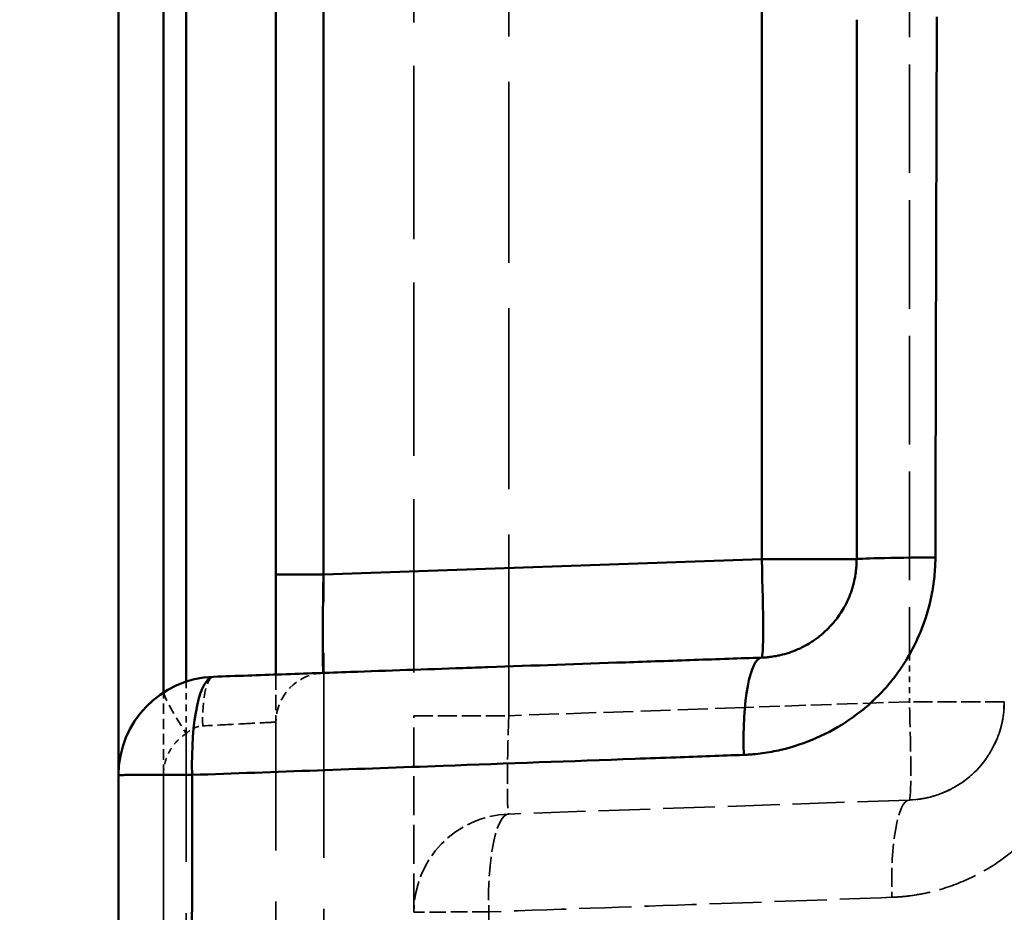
# Model space of a CAD drawing. Header units: millimetres. Extents: x 3278 to 6066, y 2420 to 4375.
# Tile 628 of 656: x 5336 to 5356, y 4158 to 4176. Entities that reach past the tile are written whole.
import ezdxf

# ---------------------------------------------------------------- set-up
doc = ezdxf.new("R2010")
doc.units = ezdxf.units.MM
doc.linetypes.add('DASHED', pattern=[0.2067, 0.1654, -0.0413])
for name, color, linetype, lineweight in [('AM_5', 3, 'Continuous', 25), ('Sichtbare Kanten(DIN)', 7, 'Continuous', 50), ('Sichtbare tangentiale Kanten(DIN)', 7, 'Continuous', 50), ('Verdeckte Kanten(DIN)', 7, 'DASHED', 35), ('Verdeckte tangentiale Kanten(DIN)', 7, 'DASHED', 35)]:
    doc.layers.add(name, color=color, linetype=linetype, lineweight=lineweight)
doc.styles.get("Standard").update_dxf_attribs({"font": 'ISOCP.SHX'})
doc.dimstyles.new('Standard$0', dxfattribs={"dimtxt": 0.18, "dimasz": 0.18, "dimexe": 0.18, "dimexo": 0.0625, "dimgap": 0.09, "dimtad": 0, "dimtih": 1, "dimtoh": 1, "dimdec": 4, "dimzin": 0, "dimdsep": 46, "dimtxsty": 'STANDARD', "dimcen": 0.09, "dimadec": 0, "dimazin": 0, "dimtfac": 1, "dimtdec": 4, "dimtofl": 0, "dimtmove": 0, "dimatfit": 3, "dimfxl": 1, "dimtolj": 1, "dimtzin": 0, "dimarcsym": 0})

# ---------------------------------------------------------------- blocks, each defined once
blk = doc.blocks.new('*D33')
at = {"layer": 'AM_5', "color": 0, "lineweight": -2, "transparency": 16777216}
for p, q in [((5338.341, 4235.228), (5308.192, 4235.228)), ((5308.372, 4233.428), (5308.372, 3736.745)), ((5308.372, 3212.967), (5308.372, 3709.65)), ((5338.341, 3211.167), (5308.192, 3211.167))]:
    blk.add_line(p, q, dxfattribs=at)
at = {"layer": 'AM_5', "color": 0, "transparency": 16777216}
for points in [[(5308.072, 4233.428), (5308.672, 4233.428), (5308.372, 4235.228)], [(5308.072, 3212.967), (5308.672, 3212.967), (5308.372, 3211.167)]]:
    blk.add_solid(points, dxfattribs=at)
at = {"layer": 'Defpoints', "color": 0, "transparency": 16777216}
for p in [(5338.404, 4235.228), (5308.372, 3211.167), (5338.404, 3211.167)]:
    blk.add_point(p, dxfattribs=at)
at = {"layer": 'AM_5', "color": 0, "transparency": 16777216, "insert": (5308.372, 3723.198), "char_height": 10, "attachment_point": 5, "rotation": 90}
blk.add_mtext('\\A1;102,5', dxfattribs=at)

msp = doc.modelspace()

# ---------------------------------------------------------------- linework, layer by layer
at = {"layer": 'Sichtbare Kanten(DIN)'}
for p, q in [((5338.404, 4160.703), (5338.404, 4190.277)), ((5341.604, 4186.201), (5341.604, 4164.778)), ((5351.473, 4163.09), (5351.474, 4163.09))]:
    msp.add_line(p, q, dxfattribs=at)
msp.add_arc((5340.404, 4160.703), 2, 92, 180, dxfattribs=at)
for points, knots in [([(5353.404, 4165.089), (5353.404, 4165.995), (5353.404, 4166.901), (5353.404, 4167.807), (5353.404, 4168.724), (5353.404, 4169.642), (5353.404, 4170.558), (5353.404, 4171.475), (5353.404, 4172.392), (5353.404, 4173.309), (5353.404, 4174.226), (5353.404, 4175.143), (5353.404, 4176.059)], [5.066506, 5.066506, 5.066506, 5.066506, 7.784801, 7.784801, 7.784801, 10.535918, 10.535918, 10.535918, 13.288086, 13.288086, 13.288086, 16.039855, 16.039855, 16.039855, 16.039855]), ([(5351.474, 4163.09), (5351.489, 4163.091), (5351.505, 4163.092), (5351.521, 4163.093), (5351.537, 4163.094), (5351.552, 4163.095), (5351.568, 4163.096), (5351.599, 4163.099), (5351.631, 4163.102), (5351.662, 4163.106), (5351.709, 4163.112), (5351.756, 4163.12), (5351.803, 4163.13), (5351.818, 4163.133), (5351.834, 4163.136), (5351.849, 4163.14), (5351.971, 4163.168), (5352.092, 4163.207), (5352.209, 4163.259), (5352.287, 4163.293), (5352.362, 4163.332), (5352.435, 4163.376), (5352.471, 4163.398), (5352.507, 4163.421), (5352.542, 4163.445), (5352.646, 4163.517), (5352.744, 4163.6), (5352.834, 4163.692), (5352.879, 4163.737), (5352.922, 4163.785), (5352.962, 4163.836), (5353.029, 4163.918), (5353.089, 4164.007), (5353.143, 4164.101), (5353.185, 4164.176), (5353.223, 4164.253), (5353.255, 4164.333), (5353.304, 4164.453), (5353.341, 4164.578), (5353.366, 4164.704), (5353.369, 4164.719), (5353.372, 4164.734), (5353.374, 4164.749), (5353.383, 4164.797), (5353.389, 4164.847), (5353.394, 4164.896), (5353.397, 4164.928), (5353.4, 4164.96), (5353.401, 4164.992), (5353.402, 4165.009), (5353.403, 4165.025), (5353.403, 4165.041), (5353.403, 4165.057), (5353.404, 4165.073), (5353.404, 4165.089)], [0.0000073, 0.0000073, 0.0000073, 0.0000073, 0.0163736, 0.0163736, 0.0163736, 0.032737, 0.032737, 0.032737, 0.0654118, 0.0654118, 0.0654118, 0.1144042, 0.1144042, 0.1144042, 0.1304021, 0.1304021, 0.1304021, 0.2586125, 0.2586125, 0.2586125, 0.3432125, 0.3432125, 0.3432125, 0.3853346, 0.3853346, 0.3853346, 0.5109472, 0.5109472, 0.5109472, 0.5732522, 0.5732522, 0.5732522, 0.6758504, 0.6758504, 0.6758504, 0.7567898, 0.7567898, 0.7567898, 0.8777482, 0.8777482, 0.8777482, 0.8919501, 0.8919501, 0.8919501, 0.9387101, 0.9387101, 0.9387101, 0.9693306, 0.9693306, 0.9693306, 0.9846613, 0.9846613, 0.9846613, 1, 1, 1, 1]), ([(5341.604, 4164.778), (5341.604, 4164.554), (5341.604, 4164.33), (5341.604, 4164.111), (5341.604, 4163.947), (5341.604, 4163.786), (5341.604, 4163.631), (5341.604, 4163.579), (5341.604, 4163.528), (5341.604, 4163.477), (5341.604, 4163.275), (5341.604, 4163.084), (5341.604, 4162.909), (5341.604, 4162.853), (5341.604, 4162.798), (5341.604, 4162.746)], [-11.778681, -11.778681, -11.778681, -11.778681, -11.106033, -11.106033, -11.106033, -10.601568, -10.601568, -10.601568, -10.433385, -10.433385, -10.433385, -9.760736, -9.760736, -9.760736, -9.54605, -9.54605, -9.54605, -9.54605]), ([(5340.334, 4162.701), (5340.566, 4162.71), (5340.797, 4162.718), (5341.029, 4162.726), (5341.261, 4162.734), (5341.493, 4162.742), (5341.725, 4162.75), (5342.189, 4162.766), (5342.653, 4162.782), (5343.118, 4162.799), (5343.879, 4162.825), (5344.641, 4162.852), (5345.404, 4162.879), (5345.572, 4162.884), (5345.74, 4162.89), (5345.908, 4162.896), (5346.839, 4162.929), (5347.771, 4162.961), (5348.704, 4162.994), (5349.17, 4163.01), (5349.637, 4163.026), (5350.104, 4163.043), (5350.337, 4163.051), (5350.571, 4163.059), (5350.804, 4163.067), (5351.027, 4163.075), (5351.25, 4163.083), (5351.473, 4163.09)], [0, 0, 0, 0, 0.718612, 0.718612, 0.718612, 1.437269, 1.437269, 1.437269, 2.874696, 2.874696, 2.874696, 5.230821, 5.230821, 5.230821, 5.749561, 5.749561, 5.749561, 8.624267, 8.624267, 8.624267, 10.061668, 10.061668, 10.061668, 10.780384, 10.780384, 10.780384, 11.466387, 11.466387, 11.466387, 11.466387]), ([(5338.404, 4160.703), (5338.404, 4158.483), (5338.404, 4156.263), (5338.404, 4154.044), (5338.404, 4151.813), (5338.404, 4149.582), (5338.404, 4147.351), (5338.404, 4142.89), (5338.404, 4138.427), (5338.404, 4133.965), (5338.404, 4130.254), (5338.404, 4126.543), (5338.404, 4122.833), (5338.404, 4122.082), (5338.404, 4121.33), (5338.404, 4120.578), (5338.404, 4116.116), (5338.404, 4111.654), (5338.404, 4107.192), (5338.404, 4102.73), (5338.404, 4098.268), (5338.404, 4093.806), (5338.404, 4089.344), (5338.404, 4084.882), (5338.404, 4080.42), (5338.404, 4075.957), (5338.404, 4071.494), (5338.404, 4067.033), (5338.404, 4064.802), (5338.404, 4062.571), (5338.404, 4060.34), (5338.404, 4058.109), (5338.404, 4055.878), (5338.404, 4053.647)], [1.93138, 1.93138, 1.93138, 1.93138, 8.58986, 8.58986, 8.58986, 15.284556, 15.284556, 15.284556, 28.67046, 28.67046, 28.67046, 39.800885, 39.800885, 39.800885, 42.055654, 42.055654, 42.055654, 55.441947, 55.441947, 55.441947, 68.827976, 68.827976, 68.827976, 82.213201, 82.213201, 82.213201, 95.598765, 95.598765, 95.598765, 102.293748, 102.293748, 102.293748, 108.987034, 108.987034, 108.987034, 108.987034])]:
    msp.add_open_spline(points, degree=3, knots=knots, dxfattribs=at)
at = {"layer": 'Sichtbare tangentiale Kanten(DIN)'}
for p, q in [((5339.317, 4162.381), (5339.317, 4188.598)), ((5339.778, 4188.377), (5339.778, 4162.602)), ((5342.569, 4186.201), (5342.569, 4164.778)), ((5351.474, 4165.089), (5351.474, 4185.89)), ((5351.474, 4165.089), (5342.569, 4164.778)), ((5354.474, 4163.149), (5354.474, 4163.149)), ((5351.133, 4162.077), (5351.133, 4162.077))]:
    msp.add_line(p, q, dxfattribs=at)
for centre, major_axis, ratio, start_param, end_param in [((5351.404, 4165.089), (0.07, -1.999), 0.034878, 0, 1.569578), ((5351.404, 4165.089), (2, 0), 0.00001, 6.256991, 7.819011), ((5355.404, 4165.089), (-2, 0), 0.018632, 4.913998, 6.283186), ((5342.604, 4164.778), (-1, 0), 0.00001, 6.283184, 7.819074), ((5351.543, 4161.092), (-0.07, 1.999), 0.216964, 0.000035, 1.552401), ((5340.404, 4160.703), (-0.07, 1.999), 0.251317, 6.283185, 7.844067), ((5339.865, 4161.545), (-0.539, 0.843), 0.073519, 0, 0.008345)]:
    msp.add_ellipse(centre, major_axis=major_axis, ratio=ratio, start_param=start_param, end_param=end_param, dxfattribs=at)
for points, knots in [([(5355.033, 4176.118), (5355.027, 4174.277), (5355.016, 4170.608), (5355.007, 4166.948), (5355.003, 4165.126)], [0, 0, 0, 0, 5.515701, 10.973327, 10.973327, 10.973327, 10.973327]), ([(5355.003, 4165.126), (5355.003, 4165.093), (5355.003, 4165.061), (5355.002, 4165.029), (5355.001, 4164.996), (5355, 4164.964), (5354.998, 4164.932), (5354.994, 4164.867), (5354.989, 4164.802), (5354.983, 4164.738), (5354.97, 4164.609), (5354.95, 4164.481), (5354.924, 4164.354), (5354.873, 4164.099), (5354.797, 4163.85), (5354.698, 4163.61), (5354.55, 4163.251), (5354.351, 4162.912), (5354.108, 4162.612), (5354.101, 4162.603), (5354.093, 4162.593), (5354.086, 4162.584), (5354.011, 4162.494), (5353.933, 4162.407), (5353.851, 4162.325), (5353.671, 4162.142), (5353.472, 4161.977), (5353.261, 4161.832), (5353.049, 4161.687), (5352.824, 4161.562), (5352.59, 4161.459), (5352.355, 4161.356), (5352.112, 4161.274), (5351.864, 4161.216), (5351.74, 4161.186), (5351.614, 4161.163), (5351.488, 4161.146), (5351.425, 4161.138), (5351.362, 4161.131), (5351.299, 4161.125), (5351.267, 4161.122), (5351.235, 4161.12), (5351.204, 4161.118), (5351.172, 4161.116), (5351.14, 4161.115), (5351.108, 4161.113)], [0, 0, 0, 0, 0.096933, 0.096933, 0.096933, 0.193886, 0.193886, 0.193886, 0.387848, 0.387848, 0.387848, 0.775959, 0.775959, 0.775959, 1.552134, 1.552134, 1.552134, 2.71352, 2.71352, 2.71352, 2.74946, 2.74946, 2.74946, 3.101229, 3.101229, 3.101229, 3.875902, 3.875902, 3.875902, 4.651511, 4.651511, 4.651511, 5.427004, 5.427004, 5.427004, 5.814717, 5.814717, 5.814717, 6.008523, 6.008523, 6.008523, 6.105422, 6.105422, 6.105422, 6.202324, 6.202324, 6.202324, 6.202324]), ([(5342.569, 4164.778), (5342.564, 4164.519), (5342.561, 4164.257), (5342.558, 4164.013), (5342.556, 4163.77), (5342.554, 4163.549), (5342.554, 4163.365), (5342.554, 4163.18), (5342.556, 4163.032), (5342.558, 4162.932), (5342.56, 4162.875), (5342.561, 4162.834), (5342.563, 4162.809), (5342.565, 4162.79), (5342.567, 4162.779), (5342.569, 4162.78)], [0, 0, 0, 0, 0.250592, 0.250592, 0.250592, 0.499999, 0.499999, 0.499999, 0.749406, 0.749406, 0.749406, 0.888886, 0.888886, 0.888886, 1, 1, 1, 1]), ([(5351.108, 4161.113), (5350.884, 4161.105), (5350.659, 4161.097), (5350.435, 4161.089), (5350.2, 4161.08), (5349.965, 4161.072), (5349.73, 4161.063), (5349.454, 4161.053), (5349.179, 4161.043), (5348.904, 4161.033)], [3.469175, 3.469175, 3.469175, 3.469175, 4.15503, 4.15503, 4.15503, 4.87373, 4.87373, 4.87373, 5.716829, 5.716829, 5.716829, 5.716829]), ([(5348.904, 4161.033), (5347.601, 4160.985), (5345.448, 4160.907), (5342.445, 4160.797), (5340.748, 4160.736), (5339.901, 4160.705)], [5.716829, 5.716829, 5.716829, 5.716829, 9.704641, 12.320052, 14.935463, 14.935463, 14.935463, 14.935463]), ([(5339.901, 4160.705), (5339.883, 4160.705), (5339.864, 4160.705), (5339.846, 4160.705), (5339.828, 4160.705), (5339.81, 4160.705), (5339.792, 4160.705), (5339.757, 4160.705), (5339.72, 4160.705), (5339.684, 4160.705), (5339.61, 4160.705), (5339.533, 4160.705), (5339.455, 4160.705), (5339.377, 4160.705), (5339.297, 4160.705), (5339.216, 4160.705), (5339.134, 4160.705), (5339.051, 4160.704), (5338.968, 4160.704), (5338.885, 4160.704), (5338.803, 4160.704), (5338.73, 4160.704), (5338.656, 4160.704), (5338.591, 4160.704), (5338.542, 4160.704), (5338.492, 4160.703), (5338.457, 4160.703), (5338.435, 4160.703), (5338.424, 4160.703), (5338.417, 4160.703), (5338.411, 4160.703), (5338.409, 4160.703), (5338.407, 4160.703), (5338.406, 4160.703), (5338.404, 4160.703), (5338.404, 4160.703), (5338.404, 4160.703)], [0, 0, 0, 0, 0.000000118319, 0.000000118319, 0.000000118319, 0.000000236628, 0.000000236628, 0.000000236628, 0.00000047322, 0.00000047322, 0.00000047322, 0.000000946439, 0.000000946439, 0.000000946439, 0.000001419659, 0.000001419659, 0.000001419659, 0.000001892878, 0.000001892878, 0.000001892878, 0.000002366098, 0.000002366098, 0.000002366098, 0.000002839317, 0.000002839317, 0.000002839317, 0.000003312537, 0.000003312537, 0.000003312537, 0.000003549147, 0.000003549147, 0.000003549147, 0.000003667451, 0.000003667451, 0.000003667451, 0.000003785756, 0.000003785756, 0.000003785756, 0.000003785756]), ([(5339.971, 4053.65), (5339.974, 4055.379), (5339.979, 4058.796), (5339.987, 4067.363), (5339.982, 4083.987), (5339.947, 4103.621), (5339.905, 4126.474), (5339.887, 4143.04), (5339.894, 4155.673), (5339.9, 4159.941), (5339.901, 4160.705)], [-42.664627, -42.664627, -42.664627, -42.664627, -37.501718, -32.375314, -16.980458, 12.39591, 26.521665, 51.575433, 62.100413, 64.392881, 64.392881, 64.392881, 64.392881])]:
    msp.add_open_spline(points, degree=3, knots=knots, dxfattribs=at)
at = {"layer": 'Verdeckte Kanten(DIN)', "ltscale": 21.301537}
msp.add_line((5344.404, 4183.925), (5344.404, 4161.91), dxfattribs=at)
at = {"layer": 'Verdeckte Kanten(DIN)'}
msp.add_line((5351.474, 4163.09), (5351.474, 4163.09), dxfattribs=at)
at = {"layer": 'Verdeckte Kanten(DIN)', "ltscale": 25.244919}
msp.add_line((5341.604, 3470.379), (5341.604, 4161.78), dxfattribs=at)
at = {"layer": 'Verdeckte Kanten(DIN)', "ltscale": 6.367877}
msp.add_line((5354.47, 4160.195), (5346.334, 4159.911), dxfattribs=at)
at = {"layer": 'Verdeckte Kanten(DIN)', "ltscale": 0.002292}
msp.add_line((5354.47, 4160.195), (5354.474, 4160.195), dxfattribs=at)
at = {"layer": 'Verdeckte Kanten(DIN)'}
msp.add_arc((5351.404, 4165.084), 1.995, 272, 272.0006, dxfattribs=at)
at = {"layer": 'Verdeckte Kanten(DIN)', "ltscale": 1.170062}
msp.add_arc((5342.604, 4161.78), 1, 92, 180, dxfattribs=at)
at = {"layer": 'Verdeckte Kanten(DIN)', "ltscale": 2.340223}
for centre, start, end in [((5354.404, 4162.194), 272, 360), ((5346.404, 4157.912), 92, 180)]:
    msp.add_arc(centre, 2, start, end, dxfattribs=at)
at = {"layer": 'Verdeckte Kanten(DIN)', "ltscale": 1.886626}
msp.add_open_spline([(5341.604, 4162.746), (5341.604, 4162.716), (5341.604, 4162.687), (5341.604, 4162.658), (5341.604, 4162.579), (5341.604, 4162.504), (5341.604, 4162.434), (5341.604, 4162.294), (5341.604, 4162.174), (5341.604, 4162.077), (5341.604, 4162.053), (5341.604, 4162.03), (5341.604, 4162.008), (5341.604, 4161.944), (5341.604, 4161.893), (5341.604, 4161.856), (5341.604, 4161.806), (5341.604, 4161.78), (5341.604, 4161.78)], degree=3, knots=[-9.54605, -9.54605, -9.54605, -9.54605, -9.424412, -9.424412, -9.424412, -9.088088, -9.088088, -9.088088, -8.41544, -8.41544, -8.41544, -8.247257, -8.247257, -8.247257, -7.742792, -7.742792, -7.742792, -7.070143, -7.070143, -7.070143, -7.070143], dxfattribs=at)
at = {"layer": 'Verdeckte Kanten(DIN)', "ltscale": 2.428052}
msp.add_open_spline([(5356.404, 4162.194), (5356.404, 4162.178), (5356.403, 4162.162), (5356.403, 4162.146), (5356.403, 4162.129), (5356.402, 4162.113), (5356.401, 4162.097), (5356.4, 4162.065), (5356.397, 4162.033), (5356.394, 4162.001), (5356.389, 4161.952), (5356.383, 4161.902), (5356.374, 4161.854), (5356.372, 4161.839), (5356.369, 4161.824), (5356.366, 4161.809), (5356.341, 4161.683), (5356.304, 4161.558), (5356.256, 4161.439), (5356.223, 4161.359), (5356.185, 4161.281), (5356.143, 4161.207), (5356.122, 4161.169), (5356.099, 4161.133), (5356.076, 4161.097), (5356.005, 4160.989), (5355.924, 4160.888), (5355.835, 4160.797), (5355.745, 4160.705), (5355.647, 4160.622), (5355.542, 4160.55), (5355.507, 4160.526), (5355.472, 4160.502), (5355.435, 4160.481), (5355.362, 4160.437), (5355.287, 4160.398), (5355.21, 4160.364), (5355.092, 4160.312), (5354.971, 4160.272), (5354.849, 4160.244), (5354.834, 4160.241), (5354.818, 4160.238), (5354.803, 4160.234), (5354.756, 4160.225), (5354.709, 4160.217), (5354.662, 4160.211), (5354.631, 4160.207), (5354.599, 4160.203), (5354.568, 4160.201), (5354.537, 4160.198), (5354.506, 4160.197), (5354.476, 4160.195)], degree=3, knots=[0, 0, 0, 0, 0.0153622, 0.0153622, 0.0153622, 0.030715, 0.030715, 0.030715, 0.0613782, 0.0613782, 0.0613782, 0.1081964, 0.1081964, 0.1081964, 0.1224317, 0.1224317, 0.1224317, 0.2435001, 0.2435001, 0.2435001, 0.3245892, 0.3245892, 0.3245892, 0.3654747, 0.3654747, 0.3654747, 0.4895651, 0.4895651, 0.4895651, 0.6151295, 0.6151295, 0.6151295, 0.6572349, 0.6572349, 0.6572349, 0.741747, 0.741747, 0.741747, 0.8698025, 0.8698025, 0.8698025, 0.885745, 0.885745, 0.885745, 0.934687, 0.934687, 0.934687, 0.9673111, 0.9673111, 0.9673111, 0.9992885, 0.9992885, 0.9992885, 0.9992885], dxfattribs=at)
at = {"layer": 'Verdeckte Kanten(DIN)', "ltscale": 4.784045}
msp.add_open_spline([(5344.404, 4157.912), (5344.404, 4157.912), (5344.404, 4157.946), (5344.404, 4158.013), (5344.404, 4158.063), (5344.404, 4158.131), (5344.404, 4158.216), (5344.404, 4158.245), (5344.404, 4158.276), (5344.404, 4158.308), (5344.404, 4158.438), (5344.404, 4158.598), (5344.404, 4158.784), (5344.404, 4158.877), (5344.404, 4158.977), (5344.404, 4159.083), (5344.404, 4159.189), (5344.404, 4159.3), (5344.404, 4159.417), (5344.404, 4159.651), (5344.404, 4159.906), (5344.404, 4160.175), (5344.404, 4160.242), (5344.404, 4160.311), (5344.404, 4160.38), (5344.404, 4160.587), (5344.404, 4160.801), (5344.404, 4161.02), (5344.404, 4161.312), (5344.404, 4161.611), (5344.404, 4161.91)], degree=3, knots=[-3.139033, -3.139033, -3.139033, -3.139033, -2.242166, -2.242166, -2.242166, -1.569545, -1.569545, -1.569545, -1.3453, -1.3453, -1.3453, -0.448433, -0.448433, -0.448433, 0, 0, 0, 0.448433, 0.448433, 0.448433, 1.3453, 1.3453, 1.3453, 1.569545, 1.569545, 1.569545, 2.242166, 2.242166, 2.242166, 3.139033, 3.139033, 3.139033, 3.139033], dxfattribs=at)
at = {"layer": 'Verdeckte tangentiale Kanten(DIN)', "ltscale": 25.174028}
msp.add_line((5342.578, 4138.208), (5342.578, 4190.242), dxfattribs=at)
at = {"layer": 'Verdeckte tangentiale Kanten(DIN)', "ltscale": 22.268534}
msp.add_line((5346.334, 4161.91), (5346.334, 4184.924), dxfattribs=at)
at = {"layer": 'Verdeckte tangentiale Kanten(DIN)', "ltscale": 13.349155}
msp.add_line((5354.474, 4180.67), (5354.474, 4163.149), dxfattribs=at)
at = {"layer": 'Verdeckte tangentiale Kanten(DIN)', "ltscale": 0.727202}
msp.add_line((5354.474, 4163.149), (5354.474, 4162.194), dxfattribs=at)
at = {"layer": 'Verdeckte tangentiale Kanten(DIN)', "ltscale": 0.805202}
msp.add_line((5339.778, 4162.602), (5339.778, 4161.545), dxfattribs=at)
at = {"layer": 'Verdeckte tangentiale Kanten(DIN)', "ltscale": 1.278844}
msp.add_line((5339.317, 4160.703), (5339.317, 4162.381), dxfattribs=at)
at = {"layer": 'Verdeckte tangentiale Kanten(DIN)', "ltscale": 3.66051}
msp.add_line((5351.133, 4162.077), (5346.334, 4161.91), dxfattribs=at)
at = {"layer": 'Verdeckte tangentiale Kanten(DIN)', "ltscale": 2.548221}
msp.add_line((5354.474, 4162.194), (5351.133, 4162.077), dxfattribs=at)
at = {"layer": 'Verdeckte tangentiale Kanten(DIN)', "ltscale": 25.236374}
msp.add_line((5339.778, 3470.378), (5339.778, 4161.545), dxfattribs=at)
at = {"layer": 'Verdeckte tangentiale Kanten(DIN)', "ltscale": 25.349535}
msp.add_line((5339.317, 4160.703), (5339.317, 3361.641), dxfattribs=at)
at = {"layer": 'Verdeckte tangentiale Kanten(DIN)', "ltscale": 1.189875}
msp.add_ellipse((5340.369, 4161.702), major_axis=(-0.035, 0.999), ratio=0.254888, start_param=0, end_param=1.561896, dxfattribs=at)
at = {"layer": 'Verdeckte tangentiale Kanten(DIN)', "ltscale": 1.154525}
msp.add_ellipse((5339.865, 4161.545), major_axis=(-0.539, 0.843), ratio=0.073519, start_param=0.008345, end_param=1.523843, dxfattribs=at)
at = {"layer": 'Verdeckte tangentiale Kanten(DIN)', "ltscale": 2.391557}
msp.add_ellipse((5354.404, 4162.194), major_axis=(0.07, -1.999), ratio=0.034878, start_param=0, end_param=1.569578, dxfattribs=at)
at = {"layer": 'Verdeckte tangentiale Kanten(DIN)', "ltscale": 2.340223}
for centre, major_axis in [((5354.404, 4162.194), (2, 0)), ((5346.404, 4161.91), (-2, 0))]:
    msp.add_ellipse(centre, major_axis=major_axis, ratio=0.00001, start_param=0.000001, end_param=1.535891, dxfattribs=at)
at = {"layer": 'Verdeckte tangentiale Kanten(DIN)', "ltscale": 1.13017}
msp.add_ellipse((5339.404, 4160.703), major_axis=(-1, 0), ratio=0.00001, start_param=4.799654, end_param=6.283184, dxfattribs=at)
at = {"layer": 'Verdeckte tangentiale Kanten(DIN)', "ltscale": 2.360676}
msp.add_ellipse((5354.543, 4158.196), major_axis=(-0.07, 1.999), ratio=0.211322, start_param=0.003558, end_param=1.55287, dxfattribs=at)
at = {"layer": 'Verdeckte tangentiale Kanten(DIN)', "ltscale": 2.374314}
msp.add_ellipse((5346.404, 4157.912), major_axis=(-0.07, 1.999), ratio=0.237264, start_param=0, end_param=1.558262, dxfattribs=at)
at = {"layer": 'Verdeckte tangentiale Kanten(DIN)', "ltscale": 2.027968}
msp.add_ellipse((5346.404, 4157.912), major_axis=(-2, 0), ratio=0.004371, start_param=4.95222, end_param=6.283185, dxfattribs=at)
at = {"layer": 'Verdeckte tangentiale Kanten(DIN)', "ltscale": 4.750109}
msp.add_open_spline([(5354.12, 4158.218), (5354.183, 4158.221), (5354.247, 4158.224), (5354.31, 4158.229), (5354.374, 4158.234), (5354.437, 4158.241), (5354.5, 4158.25), (5354.626, 4158.267), (5354.752, 4158.29), (5354.876, 4158.318), (5355.125, 4158.376), (5355.369, 4158.457), (5355.604, 4158.56), (5355.838, 4158.662), (5356.063, 4158.787), (5356.275, 4158.932), (5356.424, 4159.035), (5356.567, 4159.149), (5356.701, 4159.272), (5356.756, 4159.322), (5356.81, 4159.374), (5356.862, 4159.428), (5357.042, 4159.613), (5357.203, 4159.815), (5357.344, 4160.032), (5357.486, 4160.248), (5357.607, 4160.478), (5357.706, 4160.718), (5357.805, 4160.957), (5357.882, 4161.206), (5357.934, 4161.459), (5357.96, 4161.586), (5357.98, 4161.714), (5357.994, 4161.843), (5358, 4161.907), (5358.005, 4161.971), (5358.009, 4162.036), (5358.011, 4162.068), (5358.012, 4162.101), (5358.013, 4162.133), (5358.014, 4162.165), (5358.014, 4162.198), (5358.014, 4162.23)], degree=3, knots=[0, 0, 0, 0, 0.193771, 0.193771, 0.193771, 0.387591, 0.387591, 0.387591, 0.775262, 0.775262, 0.775262, 1.550052, 1.550052, 1.550052, 2.324709, 2.324709, 2.324709, 2.873488, 2.873488, 2.873488, 3.099376, 3.099376, 3.099376, 3.875179, 3.875179, 3.875179, 4.650919, 4.650919, 4.650919, 5.424754, 5.424754, 5.424754, 5.811537, 5.811537, 5.811537, 6.005005, 6.005005, 6.005005, 6.101789, 6.101789, 6.101789, 6.19862, 6.19862, 6.19862, 6.19862], dxfattribs=at)
at = {"layer": 'Verdeckte tangentiale Kanten(DIN)', "ltscale": 2.393341}
msp.add_open_spline([(5346.334, 4161.91), (5346.325, 4161.65), (5346.318, 4161.388), (5346.313, 4161.144), (5346.308, 4160.901), (5346.305, 4160.68), (5346.305, 4160.496), (5346.305, 4160.311), (5346.308, 4160.163), (5346.313, 4160.063), (5346.318, 4159.962), (5346.325, 4159.911), (5346.334, 4159.911)], degree=3, knots=[0, 0, 0, 0, 0.250663, 0.250663, 0.250663, 0.5, 0.5, 0.5, 0.749337, 0.749337, 0.749337, 1, 1, 1, 1], dxfattribs=at)
at = {"layer": 'Verdeckte tangentiale Kanten(DIN)', "ltscale": 0.292324}
msp.add_open_spline([(5339.778, 4161.545), (5339.781, 4161.548), (5339.784, 4161.551), (5339.788, 4161.554), (5339.791, 4161.557), (5339.794, 4161.56), (5339.797, 4161.563), (5339.804, 4161.569), (5339.81, 4161.574), (5339.817, 4161.58), (5339.83, 4161.591), (5339.843, 4161.601), (5339.857, 4161.61), (5339.878, 4161.625), (5339.899, 4161.638), (5339.921, 4161.649), (5339.928, 4161.652), (5339.934, 4161.655), (5339.94, 4161.658), (5339.969, 4161.671), (5339.997, 4161.682), (5340.026, 4161.689), (5340.041, 4161.693), (5340.056, 4161.696), (5340.07, 4161.698), (5340.077, 4161.699), (5340.085, 4161.7), (5340.092, 4161.701), (5340.096, 4161.701), (5340.099, 4161.701), (5340.103, 4161.701), (5340.107, 4161.702), (5340.11, 4161.702), (5340.114, 4161.702)], degree=3, knots=[0, 0, 0, 0, 0.0119892, 0.0119892, 0.0119892, 0.0239797, 0.0239797, 0.0239797, 0.0479636, 0.0479636, 0.0479636, 0.0959366, 0.0959366, 0.0959366, 0.1704065, 0.1704065, 0.1704065, 0.1918602, 0.1918602, 0.1918602, 0.2877794, 0.2877794, 0.2877794, 0.3357561, 0.3357561, 0.3357561, 0.3597419, 0.3597419, 0.3597419, 0.3717333, 0.3717333, 0.3717333, 0.3837232, 0.3837232, 0.3837232, 0.3837232], dxfattribs=at)
at = {"layer": 'Verdeckte tangentiale Kanten(DIN)', "ltscale": 2.001471}
msp.add_open_spline([(5341.604, 4161.78), (5341.604, 4161.78), (5341.474, 4161.773), (5340.927, 4161.745), (5340.396, 4161.717), (5340.114, 4161.702)], degree=3, dxfattribs=at)
at = {"layer": 'Verdeckte tangentiale Kanten(DIN)', "ltscale": 0.764309}
msp.add_open_spline([(5339.317, 4160.703), (5339.317, 4160.713), (5339.317, 4160.724), (5339.317, 4160.734), (5339.317, 4160.744), (5339.318, 4160.755), (5339.318, 4160.765), (5339.319, 4160.786), (5339.321, 4160.807), (5339.324, 4160.828), (5339.329, 4160.869), (5339.337, 4160.91), (5339.348, 4160.951), (5339.355, 4160.978), (5339.363, 4161.004), (5339.372, 4161.031), (5339.39, 4161.083), (5339.413, 4161.134), (5339.439, 4161.183), (5339.466, 4161.232), (5339.497, 4161.278), (5339.532, 4161.322), (5339.549, 4161.344), (5339.567, 4161.365), (5339.586, 4161.386), (5339.614, 4161.416), (5339.645, 4161.445), (5339.677, 4161.472), (5339.693, 4161.485), (5339.709, 4161.498), (5339.726, 4161.51), (5339.735, 4161.516), (5339.743, 4161.522), (5339.752, 4161.528), (5339.76, 4161.534), (5339.769, 4161.54), (5339.778, 4161.545)], degree=3, knots=[-3.141593, -3.141593, -3.141593, -3.141593, -3.110278, -3.110278, -3.110278, -3.078963, -3.078963, -3.078963, -3.016332, -3.016332, -3.016332, -2.891059, -2.891059, -2.891059, -2.807559, -2.807559, -2.807559, -2.640543, -2.640543, -2.640543, -2.473525, -2.473525, -2.473525, -2.390026, -2.390026, -2.390026, -2.264754, -2.264754, -2.264754, -2.202123, -2.202123, -2.202123, -2.170807, -2.170807, -2.170807, -2.139491, -2.139491, -2.139491, -2.139491], dxfattribs=at)
at = {"layer": 'Verdeckte tangentiale Kanten(DIN)', "ltscale": 6.408634}
msp.add_open_spline([(5354.12, 4158.218), (5352.96, 4158.175), (5350.225, 4158.076), (5347.498, 4157.977), (5345.929, 4157.921)], degree=3, knots=[-1.024225, -1.024225, -1.024225, -1.024225, 2.511192, 7.334372, 7.334372, 7.334372, 7.334372], dxfattribs=at)
at = {"layer": 'Verdeckte tangentiale Kanten(DIN)', "ltscale": 26.537949}
msp.add_open_spline([(5345.941, 4116.781), (5345.941, 4117.355), (5345.94, 4117.93), (5345.939, 4118.505), (5345.936, 4121.358), (5345.932, 4124.212), (5345.93, 4127.067), (5345.926, 4130.496), (5345.923, 4133.926), (5345.922, 4137.353), (5345.921, 4139.341), (5345.92, 4141.329), (5345.92, 4143.316), (5345.92, 4144.753), (5345.92, 4146.189), (5345.921, 4147.626), (5345.921, 4149.337), (5345.922, 4151.049), (5345.923, 4152.765), (5345.925, 4154.48), (5345.927, 4156.199), (5345.929, 4157.921)], degree=3, knots=[63.175398, 63.175398, 63.175398, 63.175398, 64.89884, 64.89884, 64.89884, 73.455344, 73.455344, 73.455344, 83.735028, 83.735028, 83.735028, 89.701353, 89.701353, 89.701353, 94.015924, 94.015924, 94.015924, 99.156955, 99.156955, 99.156955, 104.295626, 104.295626, 104.295626, 104.295626], dxfattribs=at)

# ---------------------------------------------------------------- dimensions: what is measured, and where the dimension line sits
at = {"layer": 'AM_5'}
dim = msp.add_linear_dim(base=(5308.372, 3211.167), p1=(5338.404, 4235.228), p2=(5338.404, 3211.167), angle=90, text='102,5', dimstyle='Standard$0', override={"dimtxt": 10, "dimasz": 1.8, "dimtih": 0, "dimdec": 1}, dxfattribs=at)
dim.commit()
dim.dimension.update_dxf_attribs({"geometry": '*D33', "text_midpoint": (5308.372, 3723.198)})

doc.saveas('drawing.dxf')
